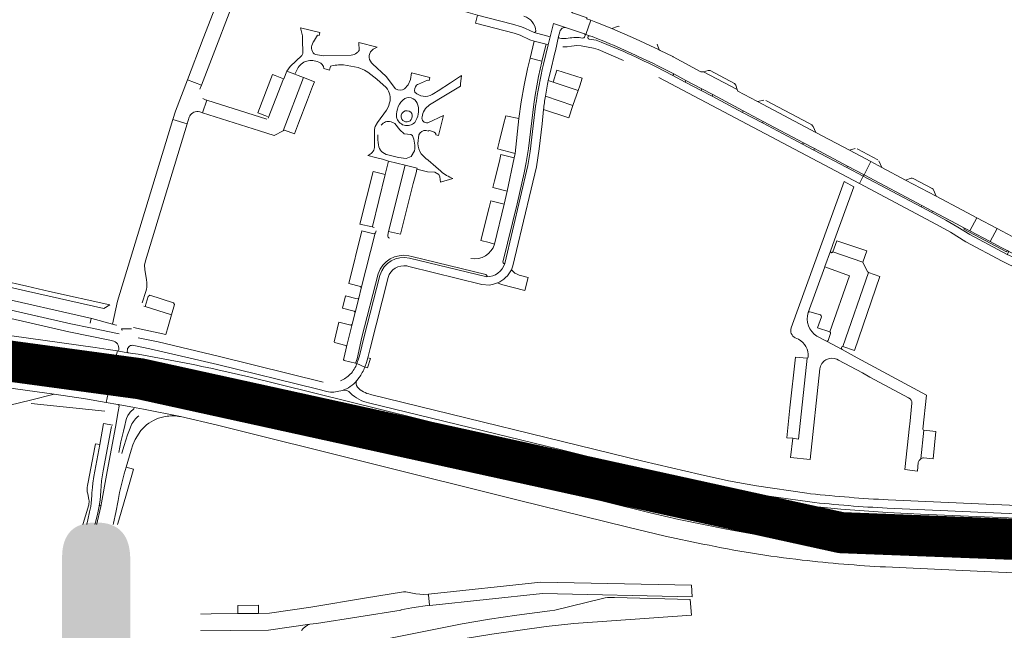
# Model space of a CAD drawing. Header units: metres. Extents: x 166325 to 190320, y 381923 to 404576.
# Tile 305 of 656: x 174100 to 174459, y 387516 to 387738. Entities that reach past the tile are written whole.
import ezdxf

# ---------------------------------------------------------------- set-up
doc = ezdxf.new("R2010")
doc.units = ezdxf.units.M
for name, color, linetype, lineweight in [('B-WE-VH-VERHARDING_ASFALT-GV', 8, 'Continuous', 18), ('B-WE-VH-VERHARDING_BETONSTRAATSTEEN-GV', 8, 'Continuous', 18), ('B-WE-VH-VERHARDING_HALFVERHARDING-GV', 8, 'Continuous', 18), ('B-WE-VH-VERHARDING_N-WEG', 8, 'Continuous', 18), ('B-WE-VH-VERHARDING_STRAATBAKSTEEN-GV', 8, 'Continuous', 18), ('X-XX-AL-TEKENBLAD-T50', 4, 'Continuous', 50)]:
    doc.layers.add(name, color=color, linetype=linetype, lineweight=lineweight)
doc.styles.add('NLCS-ISO-M500-T50', font='NLCS-ISO.ttf', dxfattribs={"height": 2.5})

msp = doc.modelspace()

# ---------------------------------------------------------------- linework, layer by layer
at = {"layer": 'B-WE-VH-VERHARDING_ASFALT-GV', "flags": 128}
for points in [[(174266.746, 387740.003), (174265.968, 387737.137), (174280.029, 387733.459), (174282.302, 387732.761), (174285.846, 387731.074), (174287.354, 387730.584), (174291.774, 387729.444), (174292.514, 387729.244), (174293.266, 387732.176), (174287.398, 387733.706), (174284.212, 387735.214), (174282.738, 387735.75), (174279.418, 387736.737)], [(174423.008, 387679.879), (174414.362, 387684.454), (174410.283, 387686.612), (174407.837, 387681.783), (174428.945, 387670.605), (174432.878, 387668.522), (174441.602, 387663.909), (174444.528, 387662.353), (174446.511, 387661.301), (174449.078, 387666.073), (174443.832, 387668.858), (174434.206, 387673.954)], [(174465.725, 387650.195), (174460.119, 387652.714), (174446.479, 387659.948), (174442.068, 387662.696), (174437.743, 387665.264), (174432.586, 387667.994), (174428.703, 387670.049), (174407.562, 387681.24), (174406.198, 387678.548), (174434.263, 387663.694), (174439.411, 387660.8), (174445.053, 387657.304), (174458.31, 387650.261), (174460.961, 387648.925), (174466.969, 387646.322), (174525.812, 387615.208), (174527.012, 387617.971), (174514.98, 387624.342), (174507.054, 387628.539), (174496.134, 387634.322), (174492.208, 387636.401), (174470.032, 387648.144)], [(174492.081, 387643.331), (174487.95, 387645.517), (174461.946, 387659.242), (174456.46, 387662.154), (174453.878, 387657.388), (174457.631, 387655.394), (174460.082, 387654.116), (174460.689, 387653.794), (174466.049, 387650.956), (174492.486, 387636.956), (174496.419, 387634.874), (174507.361, 387629.081), (174515.33, 387624.862), (174527.261, 387618.545), (174529.43, 387623.544), (174523.211, 387626.86)]]:
    msp.add_lwpolyline(points, close=True, dxfattribs=at)
for points in [[(174206.449, 387729.547), (174206.742, 387730.146), (174206.837, 387730.306), (174208.314, 387732.789), (174208.862, 387732.627), (174209.152, 387733.697), (174202.116, 387735.457), (174202.73, 387732.533), (174202.763, 387731.342), (174202.907, 387726.06), (174202.494, 387725.36), (174198.237, 387721.351), (174197.07, 387719.603), (174200.046, 387718.466), (174200.942, 387720.47)], [(174299.184, 387735.466), (174294.427, 387736.977), (174293.266, 387732.176), (174292.514, 387729.244), (174290.792, 387722.112)], [(174361.754, 387712.355), (174361.456, 387712.865), (174349.193, 387719.423), (174348.283, 387719.426), (174338.196, 387724.81), (174337.97, 387724.919), (174333.39, 387727.202), (174333.022, 387727.384), (174324.434, 387731.387), (174315.752, 387735.181), (174309.912, 387737.469), (174308.122, 387738.17), (174306.218, 387733.052), (174307.622, 387732.55), (174308.539, 387732.213), (174310.924, 387731.303)], [(174292.545, 387716.234), (174293.292, 387719.536), (174294.924, 387726.361), (174295.173, 387726.989), (174296.3, 387732.209), (174296.753, 387734.021)], [(174296.3, 387732.209), (174295.173, 387726.989)], [(174305.99, 387732.643), (174305.776, 387732.001), (174305.552, 387731.739), (174305.136, 387731.703)], [(174307.622, 387732.55), (174306.218, 387733.052), (174305.721, 387733.244)], [(174228.64, 387727.658), (174230.089, 387728.362), (174223.39, 387730.136), (174223.442, 387727.206)], [(174299.861, 387731.636), (174299.12, 387731.522), (174298.311, 387731.475), (174297.374, 387731.522), (174296.717, 387731.62)], [(174297.903, 387728.457), (174299.465, 387728.539), (174301.017, 387728.782), (174302.973, 387728.921), (174304.579, 387728.798), (174309.104, 387728.029), (174310.794, 387727.479), (174319.999, 387723.511)], [(174220.553, 387725.47), (174210.484, 387725.213), (174207.556, 387725.638)], [(174210.579, 387720.574), (174212.624, 387720.014), (174212.964, 387721.4)], [(174217.751, 387721.92), (174223.079, 387720.985), (174225.432, 387719.979), (174226.677, 387719.278), (174229.979, 387716.744), (174233.327, 387713.602)], [(174236.796, 387713.222), (174233.284, 387717.671), (174228.378, 387722.285), (174227.996, 387722.644)], [(174352.329, 387710.476), (174348.369, 387712.572), (174342.561, 387715.646), (174338.03, 387718.045), (174331.993, 387721.148)], [(174332.242, 387721.711), (174338.338, 387718.587), (174342.819, 387716.214), (174348.659, 387713.122), (174352.595, 387711.037), (174363.749, 387705.13), (174371.015, 387701.283), (174385.725, 387693.493), (174389.723, 387691.376), (174401.779, 387684.991), (174407.837, 387681.783), (174410.283, 387686.612), (174402.515, 387690.722), (174390.274, 387697.21), (174368.944, 387708.514), (174368.696, 387708.645), (174361.754, 387712.355)], [(174245.1, 387714.917), (174248.419, 387716.363), (174249.056, 387716.228), (174249.321, 387717.295), (174242.608, 387719), (174242.272, 387716.612), (174241.42, 387714.662), (174240.066, 387713.167)], [(174249.199, 387707.286), (174254.993, 387710.847), (174260.436, 387714.191), (174260.48, 387714.974), (174260.828, 387718.055), (174256.775, 387715.409), (174252.307, 387712.492), (174250.766, 387711.486), (174250.153, 387711.086)], [(174332.914, 387717.334), (174406.198, 387678.548), (174407.562, 387681.24), (174401.504, 387684.446), (174389.476, 387690.813), (174385.427, 387692.957), (174370.733, 387700.734), (174363.476, 387704.575), (174352.329, 387710.476)], [(174234.596, 387708.043), (174234.133, 387706.741), (174233.449, 387705.357), (174230.141, 387700.865), (174229.297, 387699.414), (174229.214, 387699.17), (174229.025, 387698.07), (174229.047, 387694.204), (174229.137, 387691.767)], [(174287.915, 387706.867), (174286.548, 387695.567), (174285.947, 387690.345), (174285.094, 387685.159), (174276.66, 387649.379)], [(174247.978, 387697.936), (174248.826, 387697.738), (174248.885, 387697.964), (174249.006, 387697.934), (174250.34, 387697.61), (174250.84, 387697.385), (174251.021, 387697.258), (174251.228, 387697.072), (174251.529, 387696.674), (174251.459, 387696.374), (174252.486, 387696.128), (174254.322, 387703.405), (174248.504, 387700.802)], [(174279.098, 387647.108), (174279.624, 387648.488), (174284.829, 387670.467), (174284.941, 387670.942), (174288.19, 387684.659), (174289.211, 387691.241), (174290.262, 387700.325), (174290.789, 387705.664)], [(174235.118, 387701.157), (174236.56, 387700.481), (174238.304, 387698.24), (174239.87, 387696.721), (174242.369, 387696.498)], [(174242.369, 387696.498), (174242.971, 387696.121)], [(174244.959, 387693.235), (174245.302, 387696.389)], [(174226.594, 387688.821), (174229.414, 387688.094), (174231.967, 387687.483), (174234.209, 387686.796), (174240.273, 387685.274), (174244.677, 387684.169), (174244.572, 387683.836), (174246.527, 387683.336), (174248.473, 387682.839), (174251.068, 387682.781), (174252.566, 387681.829), (174252.893, 387681.072), (174253.132, 387679.11), (174257.722, 387680.427)], [(174243.734, 387690.489), (174242.489, 387688.422), (174240.668, 387687.752), (174237.878, 387688.11), (174234.462, 387688.989), (174233.959, 387689.077)], [(174253.279, 387683.059), (174251.44, 387684.658), (174248.621, 387687.11), (174247.872, 387687.776), (174246.164, 387689.481)], [(174270.075, 387644.517), (174241.821, 387651.329)], [(174135.81, 387623.78), (174134.043, 387624.145), (174125.397, 387625.93), (174118.183, 387627.42), (174093.762, 387632.982), (174062.557, 387639.95), (174048.852, 387642.913), (174023.32, 387647.794), (174017.411, 387648.822)], [(174017.895, 387645.735), (174048.249, 387639.96), (174061.904, 387637.028), (174093.138, 387630.085), (174117.467, 387624.501), (174132.376, 387621.427), (174133.359, 387621.224)], [(174240.889, 387648.493), (174241.673, 387648.299), (174268.325, 387641.704), (174271.069, 387641.533), (174272.566, 387641.803), (174274.007, 387642.292)], [(174231.043, 387645.072), (174225.199, 387622.285), (174224.437, 387619.167), (174223.549, 387615.736), (174223.25, 387614.608), (174222.649, 387612.888), (174225.576, 387611.597), (174226.175, 387613.278), (174226.615, 387615.006), (174227.444, 387618.363), (174234.028, 387644.302)], [(173970.102, 387629.966), (173974.019, 387629.425), (173977.566, 387628.969), (174092.183, 387613.058), (174097.363, 387612.524), (174102.563, 387612.253), (174126.458, 387611.658), (174129.088, 387611.416), (173952.713, 387635.942)], [(173952.713, 387635.942), (174129.088, 387611.416), (174133.406, 387610.714), (174135.245, 387617.471), (174131.799, 387618.014), (174127.022, 387618.767), (174060.881, 387627.932)], [(174140.344, 387625.545), (174136.708, 387625.547), (174136.863, 387625.231), (174136.977, 387624.899)], [(174150.053, 387620.767), (174142.746, 387622.293)], [(174210.357, 387606.135), (174172.457, 387615.434), (174150.053, 387620.767)], [(174140.879, 387616.584), (174139.144, 387616.824), (174135.647, 387617.408), (174135.245, 387617.471), (174133.406, 387610.714), (174137.8, 387610.009), (174143.221, 387609.07), (174152.5, 387607.532), (174168.678, 387604.24), (174180.467, 387601.597), (174194.531, 387598.264), (174231.399, 387589.118), (174271.438, 387579.159), (174321.558, 387566.884), (174337.858, 387562.859), (174351.028, 387560.176), (174358.914, 387558.51), (174366.759, 387557.006), (174371.271, 387556.315), (174376.596, 387555.461), (174382.856, 387554.689), (174388.018, 387554.079), (174396.717, 387553.144), (174410.984, 387552.047), (174417.627, 387551.479), (174418.334, 387551.44), (174436.885, 387550.529), (174518.822, 387547.154)], [(174135.701, 387617.938), (174135.647, 387617.408), (174139.144, 387616.824)], [(174138.723, 387617.354), (174138.833, 387617.945)], [(174141.138, 387619.526), (174147.03, 387618.304), (174171.74, 387612.525), (174208.421, 387603.533), (174211.695, 387602.659)], [(174095.306, 387604.055), (174112.15, 387601.664), (174123.493, 387599.946), (174131.116, 387598.683), (174132.5, 387605.53), (174121.354, 387607.343), (174095.377, 387611.101)], [(174552.374, 387552.06), (174538.878, 387553.089), (174525.363, 387553.842), (174510.369, 387554.506), (174428.482, 387557.87), (174416.392, 387558.543), (174399.352, 387559.725), (174389.651, 387560.652), (174380.477, 387561.804), (174371.33, 387563.152), (174361.236, 387564.872), (174356.935, 387565.751), (174351.204, 387566.922), (174341.677, 387568.974), (174332.182, 387571.171), (174194.566, 387605.241), (174183.218, 387607.987), (174171.845, 387610.626)], [(174225.576, 387611.597), (174222.649, 387612.888)], [(174382.177, 387551.055), (174384.667, 387550.814), (174387.164, 387550.76), (174414.189, 387551.542), (174417.627, 387551.479), (174410.984, 387552.047), (174396.717, 387553.144), (174388.018, 387554.079), (174382.856, 387554.689), (174376.596, 387555.461), (174371.271, 387556.315), (174366.759, 387557.006), (174358.914, 387558.51), (174351.028, 387560.176), (174337.858, 387562.859), (174321.558, 387566.884), (174271.438, 387579.159), (174231.399, 387589.118), (174194.531, 387598.264), (174180.467, 387601.597), (174168.678, 387604.24), (174152.5, 387607.532), (174143.221, 387609.07)], [(174222.613, 387606.692), (174223.476, 387607.779)], [(174148.561, 387602.644), (174137.763, 387604.65), (174136.699, 387604.857), (174132.5, 387605.53), (174131.116, 387598.683), (174135.348, 387597.969), (174135.447, 387597.952), (174141.466, 387596.873), (174141.996, 387596.769), (174144.674, 387596.242), (174158.212, 387593.493), (174171.785, 387590.333), (174281.515, 387563.066), (174321.543, 387553.119), (174335.259, 387549.915), (174349.037, 387546.987)], [(174138.722, 387605.232), (174138.123, 387604.746), (174137.763, 387604.65), (174148.561, 387602.644), (174148.136, 387603.233), (174148.249, 387603.841), (174148.63, 387604.221), (174150.309, 387604.307), (174152.012, 387604.032), (174168.827, 387600.54), (174188.759, 387595.799), (174212.357, 387590.061), (174239.976, 387583.223), (174241.355, 387582.881), (174281.999, 387572.819), (174324.173, 387562.187)], [(174216.732, 387602.934), (174217.351, 387603.091)], [(174388.335, 387565.369), (174386.945, 387565.581), (174368.613, 387568.18), (174358.377, 387570.077), (174347.949, 387572.357), (174327.128, 387577.201), (174227.643, 387601.593)], [(174135.807, 387597.348), (174135.414, 387595.361), (174134.45, 387589.698), (174131.503, 387573.472), (174129.192, 387560.75), (174127.608, 387553.834), (174126.848, 387550.928), (174126.306, 387549.001), (174121.972, 387534.595), (174121.626, 387532.911), (174119.839, 387524.2), (174119.796, 387523.985), (174118.261, 387516.448), (174117.409, 387511.953), (174116.783, 387507.999), (174122.765, 387507.535)], [(174141.996, 387596.769), (174141.466, 387596.873), (174135.447, 387597.952)], [(174135.756, 387580.348), (174136.489, 387584.306), (174136.922, 387586.267), (174137.368, 387588.23), (174137.895, 387590.26), (174138.311, 387591.984), (174138.564, 387592.864), (174139.001, 387593.924), (174139.583, 387594.805), (174139.855, 387595.129), (174141.339, 387596.488)], [(174158.212, 387593.493), (174144.674, 387596.242)], [(174240.774, 387580.444), (174239.361, 387580.795), (174179.987, 387595.534), (174175.629, 387596.616)], [(174226.944, 387598.541), (174296.38, 387581.622), (174326.234, 387574.256), (174347.16, 387569.378), (174357.776, 387567.102), (174367.874, 387565.195), (174388.042, 387562.347)], [(174152.21, 387593.445), (174153.346, 387593.632)], [(174133.562, 387590.357), (174130.137, 387590.966), (174128.773, 387583.299), (174126.581, 387571.614), (174126.249, 387569.266), (174126.107, 387567.649), (174125.908, 387565.724), (174125.855, 387564.691), (174125.632, 387561.943), (174125.437, 387560.71), (174125.03, 387558.719), (174124.36, 387555.808), (174123.495, 387552.309), (174123.108, 387550.933), (174114.445, 387522.171)], [(174128.554, 387560.843), (174128.701, 387561.721), (174128.866, 387563.021), (174128.986, 387564.597), (174129.116, 387566.458), (174129.223, 387568.128), (174129.442, 387570.022), (174129.657, 387571.497), (174129.993, 387573.764), (174132.984, 387589.947)], [(174140.261, 387590.314), (174139.598, 387588.665), (174138.914, 387586.809), (174138.288, 387584.918), (174137.685, 387582.984), (174136.825, 387580.109), (174136.793, 387580.098)], [(174138.383, 387575), (174140.276, 387581.282), (174140.89, 387583.174), (174141.624, 387585.126), (174143.727, 387588.384), (174145.052, 387589.809)], [(174520.382, 387541.114), (174437.763, 387544.515), (174417.279, 387545.514), (174407.575, 387546.14), (174397.881, 387546.903), (174388.179, 387547.882), (174378.493, 387549.003), (174368.363, 387550.484), (174358.285, 387552.291), (174349.23, 387554.066), (174340.197, 387555.954), (174329.735, 387558.359), (174314.542, 387562.131), (174240.774, 387580.444)], [(174122.833, 387509.514), (174126.672, 387528.025), (174128.038, 387534.361), (174128.833, 387537.23), (174130.901, 387544.177), (174131.703, 387546.826), (174133.309, 387552.626), (174133.787, 387554.555), (174134.622, 387558.484), (174135.459, 387562.876), (174136.017, 387565.827), (174136.784, 387569.2), (174137.152, 387570.725), (174137.68, 387572.669), (174138.383, 387575)], [(174520.98, 387558.623), (174495.22, 387559.761), (174452.451, 387561.52), (174416.607, 387563.139)], [(174118.437, 387525.109), (174120.886, 387533.169), (174121.374, 387534.752), (174125.602, 387548.792), (174126.5, 387552.039), (174127.221, 387554.943), (174127.869, 387557.785), (174128.554, 387560.843)], [(174416.351, 387560.11), (174452.204, 387558.455), (174495.13, 387556.692), (174535.578, 387554.918), (174547.295, 387554.095), (174558.737, 387552.971), (174571.85, 387551.448), (174585.389, 387549.484), (174610.617, 387544.689), (174611.674, 387543.417)], [(174415.648, 387538.61), (174423.267, 387538.263), (174456.996, 387536.725), (174506.851, 387534.655), (174519.019, 387534.15)], [(174118.261, 387516.448), (174119.796, 387523.985)]]:
    msp.add_lwpolyline(points, dxfattribs=at)
at = {"layer": 'B-WE-VH-VERHARDING_ASFALT-GV'}
for points in [[(174305.136, 387731.703, 0.0934519), (174299.861, 387731.636)], [(174207.556, 387725.638, -0.4193457), (174206.449, 387729.547)], [(174222.618, 387726.291, -0.1492414), (174220.553, 387725.47)], [(174223.442, 387727.206, -0.0810697), (174222.618, 387726.291)], [(174227.996, 387722.644, -0.4614547), (174228.64, 387727.658)], [(174200.942, 387720.47, -0.418403), (174208.698, 387722.859)], [(174208.698, 387722.859, -0.3293546), (174210.579, 387720.574)], [(174212.964, 387721.4, -0.0702013), (174217.751, 387721.92)], [(174243.849, 387711.93, -0.2901274), (174244.454, 387714.467)], [(174244.454, 387714.467, -0.0803335), (174245.1, 387714.917)], [(174233.327, 387713.602, -0.2466036), (174234.596, 387708.043)], [(174240.066, 387713.167, -0.2957277), (174236.796, 387713.222)], [(174250.153, 387711.086, -0.3327906), (174243.849, 387711.93)], [(174237.16, 387702.909, -0.2611338), (174240.137, 387709.652)], [(174240.137, 387709.652, -0.4796508), (174244.958, 387707.179)], [(174244.958, 387707.179, -0.2200628), (174243.767, 387700.93)], [(174246.455, 387702.902, -0.2196145), (174249.199, 387707.286)], [(174231.567, 387699.881, -0.3252698), (174235.118, 387701.157)], [(174243.767, 387700.93, -0.6162317), (174237.16, 387702.909)], [(174248.504, 387700.802, -0.5406105), (174246.455, 387702.902)], [(174230.561, 387692.678, -0.0595649), (174230.315, 387696.417)], [(174242.971, 387696.121, -0.1357923), (174243.734, 387690.489)], [(174245.302, 387696.389, -0.3490809), (174247.978, 387697.936)], [(174233.959, 387689.077, -0.3329882), (174230.561, 387692.678)], [(174246.164, 387689.481, -0.1542468), (174244.959, 387693.235)], [(174229.137, 387691.767, -0.2745007), (174226.594, 387688.821)], [(174257.722, 387680.427, -0.0839589), (174253.279, 387683.059)], [(174241.821, 387651.329, 0.4007508), (174231.043, 387645.072)], [(174276.66, 387649.379, -0.3297909), (174270.075, 387644.517)], [(174234.028, 387644.302, -0.3788413), (174240.889, 387648.493)], [(174133.359, 387621.224, -0.3997206), (174135.701, 387617.938)], [(174139.144, 387616.824, -0.363095), (174138.723, 387617.354)], [(174138.833, 387617.945, -0.4251067), (174141.138, 387619.526)], [(174171.845, 387610.626, 0.011622), (174140.879, 387616.584)], [(174222.649, 387612.888, -0.1108107), (174220.237, 387608.991)], [(174223.476, 387607.779, 0.0571084), (174225.576, 387611.597)], [(174143.343, 387608.146, 0.1251313), (174138.722, 387605.232)], [(174220.237, 387608.991, -0.1025057), (174216.713, 387606.626)], [(174222.613, 387606.692, -0.1498723), (174217.351, 387603.091)], [(174222.858, 387604.274, -0.3287323), (174222.613, 387606.692)], [(174175.629, 387596.616, 0.0104091), (174148.561, 387602.644)], [(174211.695, 387602.659, 0.1258438), (174216.732, 387602.934)], [(174217.351, 387603.091, -0.2865368), (174220.28, 387602.123)], [(174227.643, 387601.593, -0.1489455), (174222.858, 387604.274)], [(174220.28, 387602.123, 0.1516484), (174226.944, 387598.541)], [(174135.447, 387597.952, -0.4099225), (174135.807, 387597.348)], [(174142.972, 387593.801, 0.1200834), (174140.261, 387590.314)], [(174145.052, 387589.809, -0.1370944), (174152.21, 387593.445)], [(174153.346, 387593.632, -0.0842923), (174158.212, 387593.493)], [(174416.607, 387563.139, -0.0147304), (174388.335, 387565.369)], [(174324.173, 387562.187, 0.0247626), (174382.177, 387551.055)], [(174388.042, 387562.347, 0.0155009), (174416.351, 387560.11)], [(174349.037, 387546.987, 0.0243069), (174385.241, 387541.147)], [(174385.241, 387541.147, 0.0150481), (174415.648, 387538.61)], [(174119.246, 387523.724, -0.3763195), (174118.437, 387525.109)], [(174117.86, 387516.96, -0.4107153), (174118.261, 387516.448)]]:
    msp.add_lwpolyline(points, format="xyb", dxfattribs=at)
at = {"layer": 'B-WE-VH-VERHARDING_BETONSTRAATSTEEN-GV', "flags": 128}
for points in [[(174287.398, 387733.706), (174293.266, 387732.176), (174294.427, 387736.977), (174299.184, 387735.466), (174305.721, 387733.244), (174306.218, 387733.052), (174308.122, 387738.17), (174306.555, 387738.764), (174306.709, 387739.116), (174301.359, 387740.942), (174300.439, 387741.718), (174299.778, 387742.678)], [(174317.848, 387735.968), (174315.752, 387735.181), (174324.434, 387731.387), (174333.022, 387727.384), (174332.265, 387729.45)], [(174275.974, 387649.941), (174281.121, 387671.124), (174283.714, 387682.517), (174284.494, 387686.247), (174285.288, 387691.419), (174287.221, 387707.602), (174287.7, 387710.817), (174288.957, 387717.705), (174290.185, 387723.06), (174290.223, 387723.255), (174285.889, 387724.353), (174284.928, 387720.469), (174283.721, 387714.464), (174282.671, 387708.43), (174281.811, 387702.287), (174280.44, 387689.58), (174280.112, 387688.015), (174277.547, 387675.756), (174276.418, 387671.08), (174272.891, 387656.471)], [(174195.816, 387716.832), (174192.756, 387717.998), (174191.81, 387718.359), (174186.436, 387704.42), (174190.053, 387703.026)], [(174203.178, 387717.27), (174201.216, 387718.019), (174200.046, 387718.466), (174197.07, 387719.603), (174195.989, 387716.766), (174195.816, 387716.832), (174190.252, 387702.415)], [(174189.735, 387702.087), (174167.842, 387709.031), (174166.261, 387704.419), (174187.057, 387697.798), (174192.417, 387696.092), (174195.688, 387697.804), (174203.178, 387717.27)], [(174190.252, 387702.415), (174195.816, 387716.832)], [(174303.43, 387712.572), (174294.331, 387715.633), (174292.545, 387716.234)], [(174291.474, 387710.507), (174301.557, 387707.114), (174303.43, 387712.572)], [(174301.557, 387707.114), (174291.474, 387710.507)], [(174290.789, 387705.664), (174300.017, 387702.628), (174301.557, 387707.114)], [(174371.31, 387709.012), (174368.944, 387708.514), (174390.274, 387697.21), (174389.303, 387699.407)], [(174388.795, 387699.98), (174387.702, 387700.588), (174372.218, 387708.776), (174372.029, 387708.89)], [(174404.606, 387691.342), (174402.515, 387690.722), (174410.283, 387686.612), (174414.362, 387684.454), (174413.247, 387686.872)], [(174412.861, 387687.25), (174411.085, 387688.196), (174405.533, 387691.156), (174405.313, 387691.273)], [(174233.91, 387659.791), (174234.244, 387661.129), (174240.273, 387685.274), (174234.209, 387686.796), (174232.991, 387681.853), (174228.335, 387662.955), (174228.195, 387662.736), (174228.933, 387662.559)], [(174393.501, 387648.143), (174393.557, 387648.297), (174395.569, 387653.869), (174397.063, 387657.985), (174404.107, 387677.388), (174400.542, 387679.285), (174381.199, 387625.875)], [(174425.082, 387680.491), (174423.008, 387679.879), (174434.206, 387673.954), (174433.235, 387676.239)], [(174432.757, 387676.772), (174426.049, 387680.294), (174425.833, 387680.406)], [(174229.673, 387661.378), (174229.498, 387660.612), (174229.326, 387660.507), (174224.255, 387640.444), (174223.334, 387636.802), (174222.012, 387631.476), (174220.948, 387627.227), (174218.886, 387618.959), (174217.971, 387615.23), (174217.759, 387614.322), (174217.994, 387613.983), (174222.155, 387613.005), (174222.704, 387614.582), (174224.455, 387622.476), (174230.366, 387645.626)], [(174003.988, 387659.032), (174003.278, 387655.063), (174005.826, 387654.598), (174041.538, 387647.875), (174047.334, 387646.828), (174060.058, 387644.11), (174064.858, 387643.09), (174089.331, 387637.627), (174125.867, 387629.296), (174133.375, 387627.299), (174135.201, 387635.711)], [(174130.214, 387632.942), (174101.686, 387639.402), (174082.834, 387643.671), (174076.022, 387645.136), (174049.595, 387650.465), (174003.988, 387659.032)], [(174395.569, 387653.869), (174393.557, 387648.297), (174393.501, 387648.143), (174402.518, 387644.894), (174395.312, 387624.398)], [(174409.499, 387646.1), (174409.395, 387646.191), (174409.29, 387646.283), (174407.479, 387649.542), (174407.447, 387649.865), (174396.406, 387653.662)], [(174276.66, 387649.379), (174276.324, 387649.449)], [(174387.499, 387631.519), (174393.501, 387648.143)], [(174392.302, 387629.968), (174390.871, 387625.898), (174395.312, 387624.398), (174402.518, 387644.894), (174393.501, 387648.143)], [(174400.13, 387619.058), (174409.499, 387646.1)], [(174270.172, 387644.79), (174270.075, 387644.517)], [(174274.007, 387642.292), (174275.457, 387641.722), (174283.918, 387639.518), (174285.154, 387644.337)], [(174285.154, 387644.337), (174281.954, 387645.174)], [(174125.867, 387629.296), (174089.331, 387637.627)], [(174388.069, 387631.787), (174391.954, 387630.607)], [(174125.236, 387627.622), (174125.451, 387628.864)], [(174382.74, 387622.289), (174383.912, 387621.765)], [(174429.352, 387588.973), (174430.66, 387601.356), (174405.311, 387614.99), (174399.805, 387617.951), (174394.154, 387621.01), (174390.657, 387622.916)], [(174394.154, 387621.01), (174399.805, 387617.951)], [(174395.616, 387623.816), (174394.745, 387621.268)], [(173971.278, 387617.526), (173972.164, 387617.44), (173976.013, 387616.87), (173983.183, 387615.861), (173985.222, 387614.407), (173987.143, 387612.992), (174019.598, 387608.283), (174039.893, 387605.467), (174061.418, 387602.476), (174095.902, 387597.637), (174103.419, 387599.46), (174112.15, 387601.664), (174095.306, 387604.055)], [(174387.48, 387615.299), (174387.381, 387615.011), (174387.122, 387614.829), (174383.945, 387585.309), (174381.789, 387585.586), (174381.037, 387578.624), (174388.159, 387577.861), (174391.745, 387610.927)], [(174397.903, 387614.445), (174398.483, 387614.166), (174407.24, 387609.431), (174409.981, 387607.948), (174424.11, 387600.308)], [(174131.116, 387598.683), (174123.493, 387599.946), (174112.15, 387601.664), (174103.419, 387599.46)], [(174103.649, 387598.321), (174130.547, 387595.53)], [(174425.348, 387598.377), (174424.529, 387590.726), (174424.453, 387590.013), (174422.754, 387574.148), (174427.35, 387573.625), (174427.646, 387576.773), (174427.955, 387577.535), (174428.533, 387578.119), (174429.631, 387588.538)], [(174429.631, 387588.538), (174428.533, 387578.119)], [(174429.584, 387578.436), (174433.034, 387578.087), (174434.099, 387588.023), (174429.631, 387588.538)], [(174129.993, 387573.764), (174129.657, 387571.497), (174129.442, 387570.022), (174129.223, 387568.128), (174129.116, 387566.458), (174128.986, 387564.597), (174128.866, 387563.021), (174128.701, 387561.721), (174128.554, 387560.843)], [(174129.192, 387560.75), (174131.503, 387573.472)], [(174128.554, 387560.843), (174127.869, 387557.785), (174127.221, 387554.943), (174126.5, 387552.039), (174125.602, 387548.792), (174121.374, 387534.752)], [(174121.972, 387534.595), (174126.306, 387549.001), (174126.848, 387550.928), (174127.608, 387553.834), (174129.192, 387560.75)], [(174121.374, 387534.752), (174120.886, 387533.169)], [(174121.626, 387532.911), (174121.972, 387534.595)], [(174120.886, 387533.169), (174118.437, 387525.109)], [(174119.796, 387523.985), (174119.839, 387524.2), (174121.626, 387532.911)]]:
    msp.add_lwpolyline(points, dxfattribs=at)
at = {"layer": 'B-WE-VH-VERHARDING_BETONSTRAATSTEEN-GV'}
for points in [[(174283.649, 387739.655, -0.3274668), (174287.959, 387734.262)], [(174318.462, 387735.965, 0.1731856), (174317.848, 387735.968)], [(174287.959, 387734.262, -0.4584597), (174287.398, 387733.706)], [(174292.545, 387716.234, 0.0120512), (174291.474, 387710.507)], [(174291.474, 387710.507, 0.0101197), (174290.789, 387705.664)], [(174389.303, 387699.407, 0.0861096), (174388.795, 387699.98)], [(174425.833, 387680.406, 0.1770893), (174425.082, 387680.491)], [(174433.235, 387676.239, 0.1519645), (174432.757, 387676.772)], [(174234.609, 387658.606, -0.3991524), (174233.91, 387659.791)], [(174272.891, 387656.471, -0.3896373), (174264.27, 387651.275)], [(174395.905, 387653.342, -0.2912007), (174395.569, 387653.869)], [(174396.406, 387653.662, -0.2669321), (174395.905, 387653.342)], [(174276.324, 387649.449, -0.3638608), (174275.974, 387649.941)], [(174279.098, 387647.108, -0.1739207), (174274.007, 387642.292)], [(174281.954, 387645.174, -0.1687031), (174279.098, 387647.108)], [(174269.697, 387645.363, -0.3149868), (174270.172, 387644.79)], [(174390.657, 387622.916, -0.3503661), (174387.499, 387631.519)], [(174387.499, 387631.519, -0.3650498), (174388.069, 387631.787)], [(174125.451, 387628.864, -0.3931501), (174125.867, 387629.296)], [(174391.954, 387630.607, -0.3819238), (174392.302, 387629.968)], [(174381.199, 387625.875, 0.3757446), (174382.74, 387622.289)], [(174395.312, 387624.398, -0.1539145), (174395.55, 387624.213)], [(174395.55, 387624.213, -0.2160982), (174395.616, 387623.816)], [(174383.912, 387621.765, -0.2882397), (174387.48, 387615.299)], [(174394.745, 387621.268, -0.3923818), (174394.154, 387621.01)], [(174399.805, 387617.951, -0.3591172), (174399.589, 387618.624)], [(174399.589, 387618.624, -0.3575852), (174400.13, 387619.058)], [(174391.745, 387610.927, -0.5092868), (174397.903, 387614.445)], [(174424.11, 387600.308, -0.3279817), (174425.348, 387598.377)], [(174429.631, 387588.538, -0.3333333), (174429.352, 387588.973)], [(174428.533, 387578.119, -0.1723241), (174429.584, 387578.436)], [(174129.192, 387560.75, 0.9734045), (174128.554, 387560.843)], [(174121.972, 387534.595, -1.0138585), (174121.374, 387534.752)], [(174120.886, 387533.169, -0.7733645), (174121.626, 387532.911)], [(174119.246, 387523.724, 0.361273), (174119.796, 387523.985)]]:
    msp.add_lwpolyline(points, format="xyb", dxfattribs=at)
at = {"layer": 'B-WE-VH-VERHARDING_BETONSTRAATSTEEN-GV', "flags": 128}
for points in [[(174291.774, 387729.444), (174287.354, 387730.584), (174285.889, 387724.353), (174290.223, 387723.255)], [(174304.912, 387716.998), (174295.668, 387720.011), (174294.331, 387715.633), (174303.43, 387712.572), (174304.009, 387714.258)], [(174338.338, 387718.587), (174338.03, 387718.045), (174342.561, 387715.646), (174342.819, 387716.214)], [(174349.193, 387719.423), (174361.456, 387712.865), (174361.021, 387714.492), (174360.543, 387715.101), (174351.662, 387719.801), (174350.957, 387719.888)], [(174204.646, 387709.195), (174204.981, 387710.169), (174206.434, 387713.997), (174207.18, 387715.741), (174203.178, 387717.27), (174195.688, 387697.804), (174196.206, 387698.075), (174199.838, 387696.713), (174200.998, 387699.631), (174201.339, 387700.605), (174202.753, 387704.427), (174203.138, 387705.368)], [(174348.659, 387713.122), (174348.369, 387712.572), (174352.329, 387710.476), (174352.595, 387711.037)], [(174281.811, 387702.287), (174277.025, 387703.329), (174276.192, 387700.108), (174274.571, 387693.744), (174273.941, 387691.315), (174280.44, 387689.58)], [(174363.749, 387705.13), (174363.476, 387704.575), (174370.733, 387700.734), (174371.015, 387701.283)], [(174385.725, 387693.493), (174385.427, 387692.957), (174389.476, 387690.813), (174389.723, 387691.376)], [(174280.112, 387688.015), (174275.24, 387689.245), (174274.702, 387686.805), (174272.906, 387679.59), (174272.333, 387677.12), (174277.547, 387675.756)], [(174243.219, 387678.567), (174243.482, 387679.488), (174244.251, 387682.554), (174244.572, 387683.836), (174244.677, 387684.169), (174240.273, 387685.274), (174234.244, 387661.129), (174238.558, 387660.05), (174239.705, 387664.518), (174239.907, 387665.456)], [(174232.991, 387681.853), (174228.646, 387682.985), (174223.752, 387663.799), (174228.195, 387662.736), (174228.335, 387662.955)], [(174401.779, 387684.991), (174401.504, 387684.446), (174407.562, 387681.24), (174407.837, 387681.783)], [(174276.418, 387671.08), (174271.593, 387672.295), (174270.986, 387669.794), (174267.939, 387657.747), (174270.952, 387657.008), (174272.891, 387656.471)], [(174428.945, 387670.605), (174428.703, 387670.049), (174432.586, 387667.994), (174432.878, 387668.522)], [(174456.46, 387662.154), (174449.078, 387666.073), (174446.511, 387661.301), (174453.878, 387657.388)], [(174003.229, 387661.005), (174002.701, 387661.104), (174002.358, 387659.338), (174003.988, 387659.032), (174049.595, 387650.465), (174076.022, 387645.136), (174082.834, 387643.671), (174101.686, 387639.402), (174130.214, 387632.942), (174132.447, 387634.323), (174110.446, 387639.2), (174102.156, 387641.098), (174092.561, 387643.296), (174092.658, 387644.271)], [(174229.326, 387660.507), (174228.882, 387660.232), (174224.454, 387661.341), (174219.649, 387642.115), (174223.924, 387641.027), (174224.255, 387640.444)], [(174408.851, 387654.008), (174397.861, 387657.717), (174396.406, 387653.662), (174407.447, 387649.865)], [(174413.632, 387644.712), (174409.499, 387646.1), (174400.13, 387619.058), (174404.305, 387617.674)], [(174145.337, 387633.698), (174154.933, 387630.718), (174156.025, 387634.457), (174155.7, 387635.066), (174147.061, 387637.789), (174146.483, 387637.37)], [(174223.334, 387636.802), (174222.783, 387636.485), (174218.493, 387637.592), (174217.364, 387633.118), (174221.677, 387632.026), (174222.012, 387631.476)], [(174220.948, 387627.227), (174220.407, 387626.882), (174216.05, 387627.953), (174214.324, 387620.855), (174214.497, 387620.513), (174218.564, 387619.511), (174218.886, 387618.959)], [(174227.561, 387614.776), (174226.615, 387615.006), (174226.175, 387613.278), (174225.576, 387611.597), (174226.559, 387611.354)], [(174387.122, 387614.829), (174382.837, 387615.245), (174380.804, 387596.658), (174379.61, 387585.743), (174381.789, 387585.586), (174383.945, 387585.309)], [(174344.779, 387531.987), (174289.879, 387533.101), (174248.782, 387528.699), (174248.807, 387528.493), (174249.19, 387524.707), (174249.246, 387524.555), (174290.466, 387528.892), (174345.053, 387527.686)], [(174186.751, 387524.728), (174179.137, 387524.525), (174179.178, 387521.58), (174186.727, 387521.66)]]:
    msp.add_lwpolyline(points, close=True, dxfattribs=at)
at = {"layer": 'B-WE-VH-VERHARDING_HALFVERHARDING-GV'}
for points in [[(174242.317, 387704.587, 0.8642484), (174239.063, 387702.098)], [(174239.063, 387702.098, 1.1126514), (174242.317, 387704.587)]]:
    msp.add_lwpolyline(points, format="xyb", dxfattribs=at)
at = {"layer": 'B-WE-VH-VERHARDING_STRAATBAKSTEEN-GV', "flags": 128}
for points in [[(174180.929, 387753.554), (174175.801, 387755.597), (174170.146, 387740.845), (174166.555, 387731.478), (174160.805, 387716.479), (174165.874, 387714.494)], [(174342.819, 387716.214), (174342.561, 387715.646), (174348.369, 387712.572), (174348.659, 387713.122)], [(174352.595, 387711.037), (174352.329, 387710.476), (174363.476, 387704.575), (174363.749, 387705.13)], [(174371.015, 387701.283), (174370.733, 387700.734), (174385.427, 387692.957), (174385.725, 387693.493)], [(174389.723, 387691.376), (174389.476, 387690.813), (174401.504, 387684.446), (174401.779, 387684.991)], [(174407.837, 387681.783), (174407.562, 387681.24), (174428.703, 387670.049), (174428.945, 387670.605)], [(174432.878, 387668.522), (174432.586, 387667.994), (174437.743, 387665.264), (174442.068, 387662.696), (174446.479, 387659.948), (174460.119, 387652.714), (174460.689, 387653.794), (174460.082, 387654.116), (174459.847, 387653.682), (174444.301, 387661.897), (174444.528, 387662.353), (174441.602, 387663.909)], [(174446.511, 387661.301), (174444.528, 387662.353), (174444.301, 387661.897), (174459.847, 387653.682), (174460.082, 387654.116), (174457.631, 387655.394), (174453.878, 387657.388)]]:
    msp.add_lwpolyline(points, close=True, dxfattribs=at)
for points in [[(174238.499, 387748.752), (174241.545, 387748.043), (174247.318, 387746.329), (174253.02, 387744.391), (174256.443, 387743.128), (174259.924, 387742.034), (174266.746, 387740.003), (174279.418, 387736.737), (174282.738, 387735.75), (174284.212, 387735.214), (174287.398, 387733.706)], [(174305.721, 387733.244), (174299.184, 387735.466)], [(174296.753, 387734.021), (174296.3, 387732.209)], [(174307.074, 387732.252), (174307.028, 387731.931)], [(174310.924, 387731.303), (174308.539, 387732.213), (174307.622, 387732.55)], [(174292.514, 387729.244), (174291.774, 387729.444), (174290.223, 387723.255), (174290.185, 387723.06), (174288.957, 387717.705), (174287.7, 387710.817), (174287.221, 387707.602), (174285.288, 387691.419), (174284.494, 387686.247), (174283.714, 387682.517), (174281.121, 387671.124), (174275.974, 387649.941)], [(174290.792, 387722.112), (174292.514, 387729.244)], [(174307.449, 387731.349), (174309.971, 387730.95), (174311.861, 387730.256), (174320.091, 387726.742)], [(174331.993, 387721.148), (174338.03, 387718.045), (174338.338, 387718.587), (174332.242, 387721.711)], [(174165.323, 387713.066), (174165.874, 387714.494), (174160.805, 387716.479), (174156.422, 387705.046), (174155.475, 387701.952), (174160.694, 387700.332), (174161.44, 387702.771)], [(174164.682, 387704.859), (174165.263, 387704.737), (174166.261, 387704.419), (174167.842, 387709.031)], [(174167.842, 387709.031), (174167.419, 387709.165), (174166.427, 387709.632)], [(174276.324, 387649.449), (174276.66, 387649.379), (174285.094, 387685.159), (174285.947, 387690.345), (174286.548, 387695.567), (174287.915, 387706.867)], [(174160.694, 387700.332), (174155.475, 387701.952), (174135.201, 387635.711), (174133.375, 387627.299), (174134.737, 387626.937), (174134.832, 387626.912)], [(174145.901, 387642.492), (174145.765, 387643.406), (174145.198, 387647.202), (174145.13, 387648.778), (174145.401, 387650.342), (174160.694, 387700.332)], [(174269.697, 387645.363), (174242.697, 387651.984), (174241.623, 387652.247)], [(174241.821, 387651.329), (174270.075, 387644.517), (174270.172, 387644.79)], [(174230.366, 387645.626), (174224.455, 387622.476), (174222.704, 387614.582), (174222.155, 387613.005), (174222.649, 387612.888), (174223.25, 387614.608), (174223.549, 387615.736), (174224.437, 387619.167), (174225.199, 387622.285), (174231.043, 387645.072)], [(174144.252, 387635.02), (174145.552, 387639.168)], [(174141.029, 387625.987), (174152.829, 387623.478), (174153.682, 387626.414), (174154.933, 387630.718), (174145.337, 387633.698), (174144.885, 387633.83)], [(174136.708, 387625.547), (174140.344, 387625.545)], [(174123.108, 387550.933), (174123.495, 387552.309), (174124.36, 387555.808), (174125.03, 387558.719), (174125.437, 387560.71), (174125.632, 387561.943), (174125.855, 387564.691), (174125.908, 387565.724), (174126.107, 387567.649), (174126.249, 387569.266), (174126.581, 387571.614), (174128.773, 387583.299), (174127.177, 387583.593), (174126.933, 387582.301), (174124.494, 387569.546), (174124.271, 387568.417)], [(174138.486, 387565.286), (174140.724, 387573.011), (174141.1, 387574.308), (174138.383, 387575), (174137.68, 387572.669), (174137.152, 387570.725), (174136.784, 387569.2), (174136.017, 387565.827), (174135.459, 387562.876), (174134.622, 387558.484), (174133.787, 387554.555), (174133.309, 387552.626), (174131.703, 387546.826), (174130.901, 387544.177), (174128.833, 387537.23), (174128.038, 387534.361), (174126.672, 387528.025)], [(174124.353, 387565.291), (174124.76, 387563.294)], [(174132.731, 387521.096), (174140.101, 387521.165), (174140.124, 387524.136), (174135.785, 387524.061), (174129.701, 387523.967), (174129.66, 387527.124), (174129.61, 387535.549), (174131.573, 387542.031), (174134.859, 387552.897), (174135.727, 387555.766), (174138.486, 387565.286)], [(174124.732, 387561.346), (174121.456, 387550.504), (174119.292, 387543.341), (174117.939, 387543.738), (174117.875, 387543.527), (174117.492, 387542.256), (174117.428, 387542.045), (174118.779, 387541.639), (174116.699, 387534.73), (174115.349, 387535.136), (174115.285, 387534.925), (174114.899, 387533.641), (174114.836, 387533.431), (174116.186, 387533.024), (174114.102, 387526.103), (174112.752, 387526.51), (174112.688, 387526.299), (174112.305, 387525.026), (174112.242, 387524.816), (174113.592, 387524.409), (174111.509, 387517.491), (174110.158, 387517.898), (174110.095, 387517.687), (174109.711, 387516.412), (174109.648, 387516.201), (174110.998, 387515.795), (174108.914, 387508.872)], [(174114.445, 387522.171), (174123.108, 387550.933)], [(174126.672, 387528.025), (174122.833, 387509.514)], [(174248.498, 387528.507), (174244.138, 387528.841), (174242.896, 387529.06), (174240.505, 387529.584), (174239.727, 387529.556), (174238.964, 387529.432), (174226.128, 387527.344), (174205.869, 387523.922), (174190.753, 387521.796), (174186.727, 387521.66), (174179.178, 387521.58), (174140.101, 387521.165), (174132.731, 387521.096)], [(174313.346, 387527.294), (174312.376, 387527.062), (174294.932, 387522.893), (174293.134, 387522.616), (174281.039, 387520.988), (174271.019, 387519.535), (174261.041, 387517.821), (174241.599, 387514.027), (174209.106, 387507.48), (174204.88, 387506.628)], [(174204.898, 387500.92), (174210.194, 387502.025), (174222.817, 387504.66), (174252.517, 387510.648), (174262.157, 387512.485), (174271.929, 387514.14), (174291.8, 387516.91), (174301.899, 387517.943), (174344.822, 387521.078), (174344.398, 387526.685), (174316.68, 387527.418)], [(174238.765, 387522.823), (174238.747, 387523.034), (174242.748, 387523.675), (174249.19, 387524.707), (174248.807, 387528.493)], [(174131.496, 387514.928), (174140.095, 387515.041), (174148.608, 387515.164), (174190.359, 387515.605), (174205.453, 387517.684), (174207.942, 387518.02), (174238.765, 387522.823)], [(174116.156, 387503.545), (174116.41, 387505.545), (174116.783, 387507.999), (174117.409, 387511.953), (174118.261, 387516.448)], [(174117.86, 387516.96), (174116.909, 387517.251)], [(174205.453, 387517.684), (174190.359, 387515.605)]]:
    msp.add_lwpolyline(points, dxfattribs=at)
at = {"layer": 'B-WE-VH-VERHARDING_STRAATBAKSTEEN-GV'}
for points in [[(174299.184, 387735.466, 0.4290775), (174296.753, 387734.021)], [(174296.3, 387732.209, 0.4091611), (174296.717, 387731.62)], [(174305.99, 387732.643, 0.3791889), (174305.721, 387733.244)], [(174307.028, 387731.931, 0.4275071), (174307.449, 387731.349)], [(174307.622, 387732.55, 0.4319049), (174307.074, 387732.252)], [(174332.242, 387721.711, 0.0194933), (174310.924, 387731.303)], [(174320.091, 387726.742, -0.0115669), (174331.993, 387721.148)], [(174287.915, 387706.867, -0.0238347), (174290.792, 387722.112)], [(174161.44, 387702.771, -0.3551644), (174164.682, 387704.859)], [(174241.623, 387652.247, 0.3744497), (174230.366, 387645.626)], [(174145.552, 387639.168, 0.0997811), (174145.901, 387642.492)], [(174124.271, 387568.417, 0.1100029), (174124.353, 387565.291)], [(174124.76, 387563.294, -0.1054242), (174124.732, 387561.346)], [(174132.731, 387521.096, -0.4808938), (174126.672, 387528.025)], [(174248.807, 387528.493, -0.0841164), (174248.498, 387528.507)], [(174316.68, 387527.418, 0.076089), (174313.346, 387527.294)], [(174116.909, 387517.251, -0.4113487), (174114.445, 387522.171)], [(174202.452, 387515.399, -0.1758869), (174205.453, 387517.684)]]:
    msp.add_lwpolyline(points, format="xyb", dxfattribs=at)

# ---------------------------------------------------------------- next in the draw order: texts
at = {"layer": 'X-XX-AL-TEKENBLAD-T50', "insert": (172948.061, 387304.032), "char_height": 250, "attachment_point": 7, "style": 'NLCS-ISO-M500-T50', "bg_fill": 3, "box_fill_scale": 1, "bg_fill_color": 256, "bg_fill_transparency": 0}
msp.add_mtext('Helmond', dxfattribs=at)

# ---------------------------------------------------------------- next in the draw order: linework, layer by layer
at = {"layer": 'B-WE-VH-VERHARDING_N-WEG', "const_width": 15, "flags": 128}
msp.add_lwpolyline([(179238.148, 386745.003), (178727.352, 386805.229), (178365.634, 386858.639), (178265.463, 386879.516), (177699.795, 386956.106), (177281.212, 386997.775), (176913.081, 387040.629), (176714.708, 387067.116), (176513.975, 387082.824), (176334.72, 387090.826), (176179.133, 387111.7), (176033.068, 387139.937), (175822.658, 387196.025), (175616.602, 387250.993), (175292.926, 387336.714), (174996.039, 387419.18), (174648.529, 387520.516), (174558.936, 387544.99), (174399.462, 387551.147), (174143.482, 387607.325), (173777.64, 387656.898), (173629.28, 387668.078), (173499.621, 387714.244), (173213.034, 387739.83)], dxfattribs=at)

doc.saveas('drawing.dxf')
